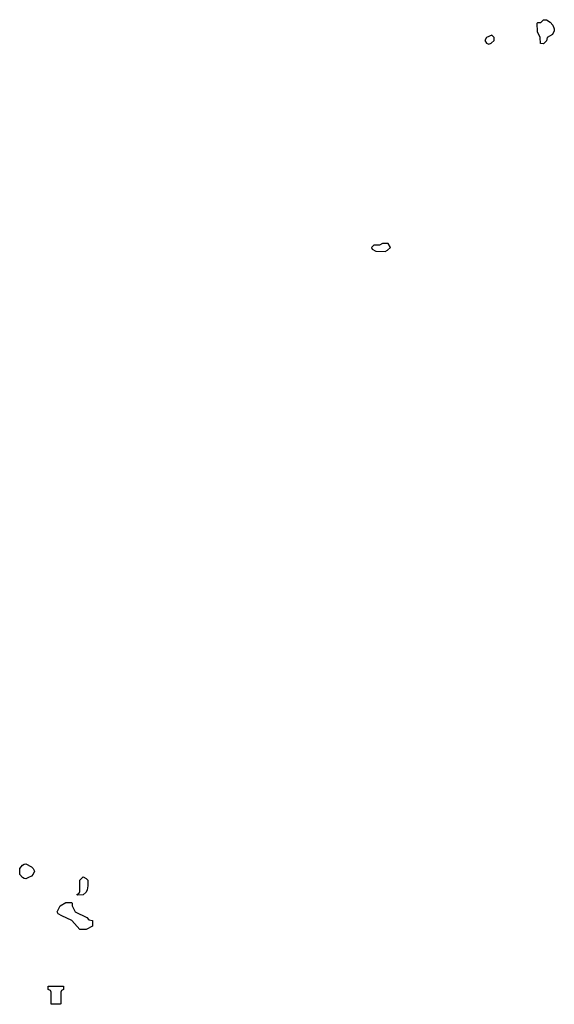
# Model space of a CAD drawing. Header units: inches. Extents: x 2701323 to 2964515, y 494916 to 722124.
# Tile 655 of 656: x 2904108 to 2907825, y 698766 to 705614. Entities that reach past the tile are written whole.
import ezdxf

# ---------------------------------------------------------------- set-up
doc = ezdxf.new("R2010")
doc.units = ezdxf.units.IN
doc.header["$MEASUREMENT"] = 0
doc.layers.add('C9609', color=7, linetype='Continuous')
doc.layers.add('C9700', color=7, linetype='Continuous')

msp = doc.modelspace()

# ---------------------------------------------------------------- linework, layer by layer
at = {"layer": 'C9609', "color": 2, "elevation": 2}
for points in [[(2904150, 699638), (2904140.4, 699640.4), (2904127.3, 699647.3), (2904108.4, 699668.4), (2904108.4, 699711.6), (2904127.3, 699732.7), (2904140.4, 699739.6), (2904150, 699742), (2904190, 699722), (2904202, 699710), (2904211.2, 699691.1), (2904202, 699670), (2904190, 699658), (2904170, 699648)], [(2904510, 699526), (2904506, 699530), (2904522, 699538), (2904526, 699550), (2904526, 699630), (2904550, 699652), (2904570, 699642), (2904582, 699630), (2904582, 699590), (2904576.9, 699563.1), (2904570, 699546), (2904550, 699528)], [(2904570, 699286), (2904527.3, 699287.3), (2904470, 699348), (2904400.2, 699380.2), (2904376.4, 699396.4), (2904368, 699410), (2904388.8, 699451.1), (2904430, 699474), (2904470, 699474), (2904474, 699470), (2904474, 699450), (2904494, 699410), (2904574, 699370), (2904590, 699354), (2904614, 699350), (2904614, 699310)], [(2904390, 698766), (2904327.3, 698767.3), (2904326, 698850), (2904322, 698862), (2904306, 698870), (2904307.3, 698892.7), (2904412.7, 698892.7), (2904414, 698870), (2904398, 698862), (2904394, 698850), (2904394, 698770)]]:
    msp.add_lwpolyline(points, close=True, dxfattribs=at)
at = {"layer": 'C9700', "color": 2}
for points, elevation in [([(2907750, 705446), (2907728.4, 705448.4), (2907726, 705490), (2907708, 705530), (2907706, 705590), (2907710, 705594), (2907730, 705594), (2907750, 705614), (2907770, 705614), (2907796.9, 705596.9), (2907815.3, 705575.3), (2907824.7, 705550), (2907823.6, 705536.4), (2907812, 705510), (2907774, 705490), (2907770, 705466)], 2), ([(2907390, 705506), (2907354, 705490), (2907342, 705470), (2907354, 705450), (2907370, 705444.7), (2907386, 705450), (2907406, 705470), (2907406, 705490)], 6), ([(2906670, 704058), (2906630, 704058), (2906610, 704046), (2906570, 704046), (2906554, 704030), (2906558, 704018), (2906583.6, 704003.6), (2906650, 704002), (2906666, 704010), (2906686, 704030)], 6)]:
    msp.add_lwpolyline(points, close=True, dxfattribs=dict(at, elevation=elevation))

doc.saveas('drawing.dxf')
